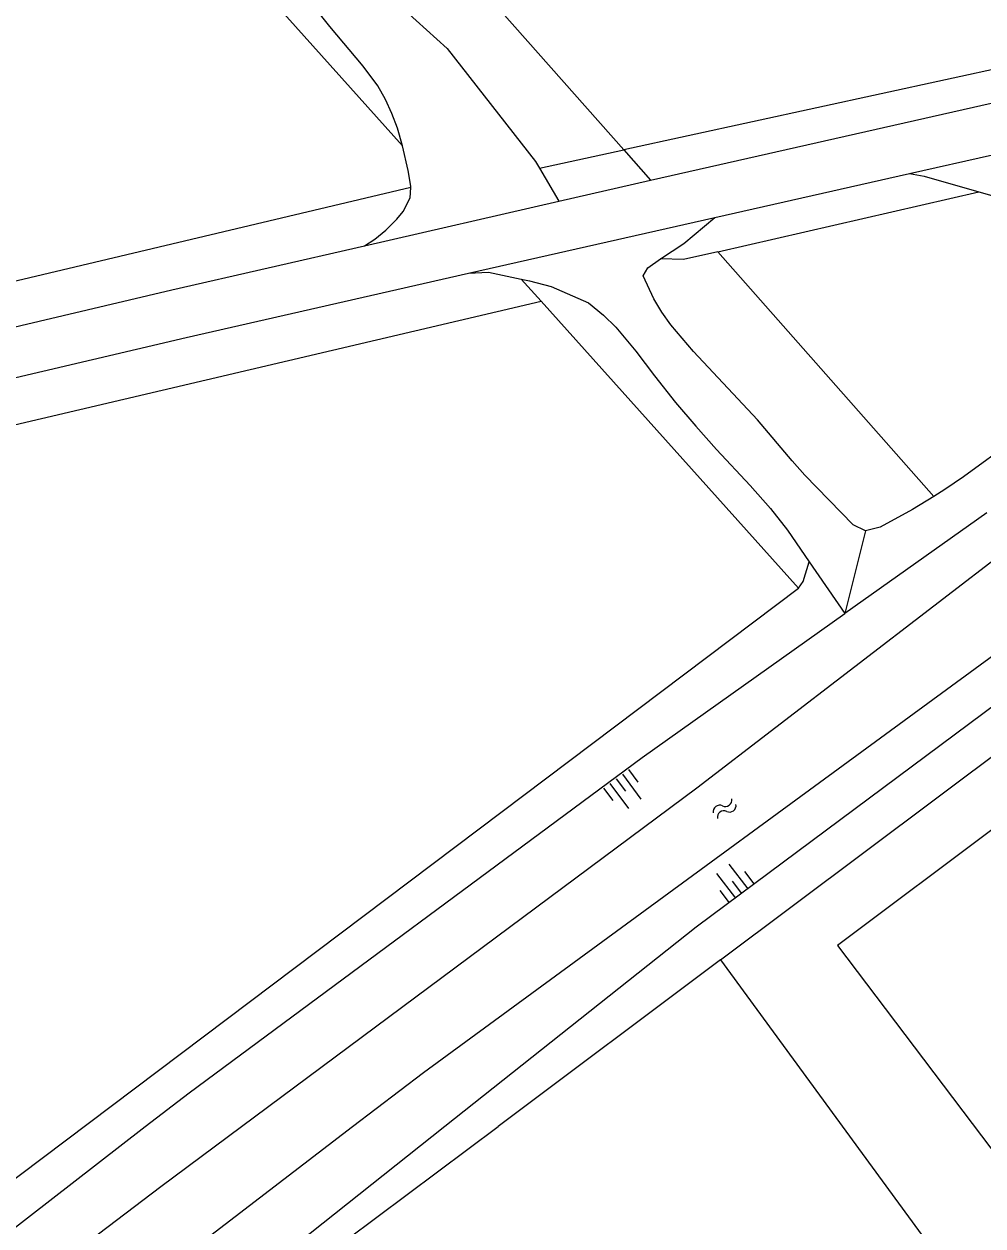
# Model space of a CAD drawing. Extents: x 130998 to 133001, y 398999 to 403002.
# Drawn here: x 131735.6 to 131797.4, y 400493.6 to 400571.1 of the extents above; entities that cross this region are included whole.
import ezdxf

# ---------------------------------------------------------------- set-up
doc = ezdxf.new("R2010")
doc.units = 0
for name, color, linetype in [('gg-afsc-hekwerk', 7, 'Continuous'), ('gg-bbg-hoofdgebouw', 7, 'Continuous'), ('gg-knt-BGT kruinlijn', 7, 'Continuous'), ('gg-knt-onverhard', 7, 'Continuous'), ('gg-knt-verharding', 7, 'Continuous'), ('gg-kntw-bovenkant insteek waterloop', 7, 'Continuous'), ('gt-grn-groengrens', 7, 'Continuous'), ('gt-grn-weggrens', 7, 'Continuous'), ('gt-symb-talud symbool', 7, 'Continuous'), ('gt-symb-watersymbool', 7, 'Continuous')]:
    doc.layers.add(name, color=color, linetype=linetype)

# ---------------------------------------------------------------- blocks, each defined once
blk = doc.blocks.new('gt0-TALUD_1')
at = {"layer": 'gt-symb-talud symbool'}
for p, q in [((-1, -1), (-1, 0)), ((-0.5, -2), (-0.5, 0)), ((0, -1), (0, 0)), ((0.5, -2), (0.5, 0)), ((1, -1), (1, 0))]:
    blk.add_line(p, q, dxfattribs=at)
blk = doc.blocks.new('gt0-WA')
at = {"layer": 'gt-symb-watersymbool'}
for centre, start, end in [((-0.323, 0.022), 28.07249, 151.92751), ((0.427, 0.422), 208.07248, 331.92751), ((-0.323, -0.428), 28.07249, 151.92751), ((0.427, -0.028), 208.07248, 331.92751)]:
    blk.add_arc(centre, 0.425, start, end, dxfattribs=at)

msp = doc.modelspace()

# ---------------------------------------------------------------- linework, layer by layer
at = {"layer": 'gg-afsc-hekwerk'}
for q in [(131810.521, 400533.231), (131766.196, 400500), (131803.852, 400478.859)]:
    msp.add_line((131780.539, 400510.75), q, dxfattribs=at)
at = {"layer": 'gg-bbg-hoofdgebouw'}
msp.add_lwpolyline([(131812.837, 400478.913), (131833.596, 400494.475), (131808.839, 400527.225), (131788.08, 400511.663), (131812.837, 400478.913)], dxfattribs=at)
at = {"layer": 'gg-knt-BGT kruinlijn'}
msp.add_line((131797.707, 400539.574), (131788.543, 400533.066), dxfattribs=at)
for points in [[(131646.515, 400425.98), (131659.961, 400436.565), (131667.075, 400441.493), (131676.205, 400446.857), (131679.866, 400450.244), (131684.623, 400455.047), (131689.458, 400459.147), (131696.366, 400463.881), (131725.17, 400485.827), (131743.45, 400500), (131746.278, 400502.156), (131775.484, 400523.792), (131788.543, 400533.066)], [(131804.005, 400531.476), (131778.964, 400512.847), (131762.764, 400500), (131749.38, 400489.355), (131719.613, 400466.243), (131704.313, 400455.721), (131686.548, 400443.225), (131668.904, 400429.824), (131652.581, 400417.902)]]:
    msp.add_lwpolyline(points, dxfattribs=at)
at = {"layer": 'gg-knt-onverhard'}
for p, q in [((131768.859, 400561.798), (131770.102, 400559.666)), ((131786.248, 400536.402), (131788.543, 400533.066))]:
    msp.add_line(p, q, dxfattribs=at)
for points in [[(131743.15, 400589.021), (131753.289, 400577.707), (131759.581, 400572.512), (131762.91, 400569.504), (131768.608, 400562.228), (131768.859, 400561.798)], [(131760.036, 400563.224), (131759.701, 400564.37), (131759.354, 400565.309), (131758.935, 400566.223), (131758.438, 400567.094), (131757.503, 400568.376), (131755.352, 400570.929), (131751.386, 400575.909), (131749.628, 400577.882), (131748.233, 400579.316), (131745.58, 400581.926), (131741.37, 400587.561)], [(131760.572, 400560.535), (131760.578, 400560.624), (131760.404, 400561.638), (131760.036, 400563.224)], [(131792.718, 400561.443), (131793.652, 400561.272), (131797.19, 400560.271)], [(131757.571, 400556.791), (131758.251, 400557.218), (131758.953, 400557.792), (131759.663, 400558.51), (131760.072, 400558.999), (131760.527, 400559.877), (131760.572, 400560.535)], [(131797.19, 400560.271), (131800.822, 400559.243), (131802.646, 400558.675), (131806.274, 400557.419), (131808.211, 400556.807), (131810.137, 400556.292), (131811.935, 400555.905), (131812.915, 400555.552), (131813.542, 400554.972), (131813.264, 400554.383), (131812.675, 400553.952), (131811.762, 400553.541), (131810.971, 400552.966), (131809.574, 400551.486), (131809.136, 400551.076), (131808.354, 400550.45), (131806.577, 400549.206), (131803.348, 400546.845), (131799.438, 400544.251), (131796.205, 400541.893), (131794.997, 400541.074), (131794.283, 400540.629)], [(131776.658, 400555.954), (131778.156, 400556.942), (131780.158, 400558.609)], [(131789.878, 400538.411), (131789.081, 400538.802), (131785.974, 400541.995), (131785.15, 400542.917), (131782.921, 400545.555), (131778.794, 400549.969), (131777.339, 400551.693), (131776.755, 400552.508), (131776.242, 400553.364), (131775.555, 400554.849), (131775.849, 400555.368), (131776.658, 400555.954)], [(131764.284, 400555.012), (131765.582, 400555.087), (131767.685, 400554.634)], [(131767.685, 400554.634), (131768.216, 400554.519), (131769.605, 400554.156), (131772.015, 400553.1), (131772.991, 400552.321), (131773.789, 400551.533), (131775.068, 400549.997), (131776.272, 400548.396), (131777.637, 400546.673), (131778.932, 400545.149), (131780.267, 400543.658), (131782.436, 400541.333), (131783.761, 400539.836), (131784.839, 400538.45), (131786.248, 400536.402)], [(131794.283, 400540.629), (131792.912, 400539.776), (131790.832, 400538.65), (131789.878, 400538.411)]]:
    msp.add_lwpolyline(points, dxfattribs=at)
at = {"layer": 'gg-knt-verharding'}
for p, q in [((131792.718, 400561.443), (131798.062, 400562.648)), ((131780.158, 400558.609), (131792.718, 400561.443)), ((131770.102, 400559.666), (131776.025, 400561.025)), ((131757.571, 400556.791), (131770.102, 400559.666)), ((131764.284, 400555.012), (131780.158, 400558.609))]:
    msp.add_line(p, q, dxfattribs=at)
for points in [[(131776.025, 400561.025), (131801.774, 400566.848), (131831.627, 400573.454), (131832.919, 400573.689), (131834.224, 400573.852)], [(131310.569, 400451.306), (131376.018, 400466.483), (131482.339, 400491.601), (131589.069, 400516.916), (131689.095, 400540.698), (131745.172, 400553.946), (131757.571, 400556.791)], [(131667.458, 400532.241), (131718.339, 400544.353), (131746.084, 400550.881), (131764.284, 400555.012)]]:
    msp.add_lwpolyline(points, dxfattribs=at)
at = {"layer": 'gg-kntw-bovenkant insteek waterloop'}
for points in [[(131799.381, 400537.463), (131779.013, 400521.817), (131744.459, 400496.105), (131733.005, 400487.423), (131703.169, 400465.263), (131679.314, 400447.005), (131648.039, 400423.84)], [(131650.971, 400419.826), (131696.402, 400453.967), (131719.074, 400471.261), (131729.023, 400478.699), (131756.8, 400500), (131761.393, 400503.483), (131802.409, 400533.527)]]:
    msp.add_lwpolyline(points, dxfattribs=at)
at = {"layer": 'gt-grn-groengrens'}
for p, q in [((131760.036, 400563.224), (131719.82, 400608.132)), ((131774.293, 400562.975), (131737.337, 400604.801)), ((131818.347, 400572.546), (131774.293, 400562.975)), ((131768.859, 400561.798), (131774.293, 400562.975)), ((131774.293, 400562.975), (131776.025, 400561.025)), ((131760.572, 400560.535), (131314.279, 400454.855)), ((131780.353, 400556.389), (131797.19, 400560.271)), ((131780.353, 400556.389), (131794.283, 400540.629)), ((131767.685, 400554.634), (131768.959, 400553.212)), ((131666.342, 400529.126), (131768.959, 400553.212)), ((131768.959, 400553.212), (131785.55, 400534.7)), ((131464.886, 400293.08), (131785.55, 400534.7))]:
    msp.add_line(p, q, dxfattribs=at)
for points in [[(131780.353, 400556.389), (131778.155, 400555.895), (131776.658, 400555.954)], [(131785.55, 400534.7), (131785.869, 400535.128), (131786.248, 400536.402)], [(131749.937, 400486.579), (131752.983, 400488.922), (131752.501, 400489.755), (131766.196, 400500)]]:
    msp.add_lwpolyline(points, dxfattribs=at)
at = {"layer": 'gt-grn-weggrens'}
msp.add_line((131789.878, 400538.411), (131788.543, 400533.066), dxfattribs=at)

# ---------------------------------------------------------------- block references
at = {"layer": 'gt-symb-talud symbool'}
for p, xscale, yscale, rotation in [((131773.824, 400522.412), 1.000220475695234, 1.000220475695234, 36.50328298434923), ((131781.892, 400515.027), 0.9996304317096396, 0.9996304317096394, -142.68302551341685)]:
    msp.add_blockref('gt0-TALUD_1', p, dxfattribs=dict(at, xscale=xscale, yscale=yscale, rotation=rotation))
at = {"layer": 'gt-symb-watersymbool', "rotation": -142.96961039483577}
msp.add_blockref('gt0-WA', (131780.836, 400520.52), dxfattribs=at)

doc.saveas('drawing.dxf')
